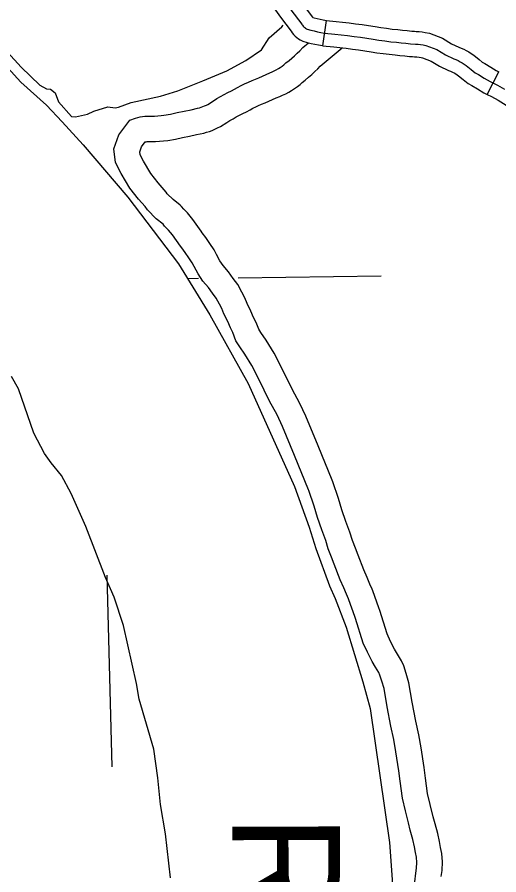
# Model space of a CAD drawing. Extents: x -19 to 366, y -4 to 359.
# Drawn here: x 163.091 to 163.628, y 177.343 to 178.3 of the extents above; entities that cross this region are included whole.
import ezdxf

# ---------------------------------------------------------------- set-up
doc = ezdxf.new("R2010")
doc.units = 0
for name, color, linetype in [('Level 4', 7, 'Continuous'), ('Level 45', 7, 'Continuous'), ('Level 46', 7, 'Continuous'), ('Level 5', 7, 'Continuous'), ('Level 60', 7, 'Continuous'), ('Level 9', 7, 'Continuous')]:
    doc.layers.add(name, color=color, linetype=linetype)

msp = doc.modelspace()

# ---------------------------------------------------------------- linework, layer by layer
at = {"layer": 'Level 4'}
msp.add_lwpolyline([(163.19087, 177.67724), (163.19649, 177.46338)], dxfattribs=at)
at = {"layer": 'Level 45'}
for p, q in [((163.43159, 178.26791), (163.43572, 178.29601)), ((163.615, 178.21359), (163.62791, 178.2389))]:
    msp.add_line(p, q, dxfattribs=at)
for points in [[(163.37726, 178.35735), (163.37847, 178.35551), (163.38022, 178.35304), (163.382, 178.35062), (163.38393, 178.34816), (163.39231, 178.33759), (163.40039, 178.32678), (163.40746, 178.31634), (163.42033, 178.29971), (163.42048, 178.29942), (163.42197, 178.29899), (163.4254, 178.2981), (163.42884, 178.29731), (163.4323, 178.29661), (163.43578, 178.296), (163.43573, 178.29601)], [(163.35355, 178.34171), (163.355, 178.3395), (163.35717, 178.33643), (163.35938, 178.33342), (163.36163, 178.33056), (163.36979, 178.32026), (163.37724, 178.3103), (163.38444, 178.29967), (163.39647, 178.28413), (163.39759, 178.28238), (163.39909, 178.28048), (163.40078, 178.27867), (163.40263, 178.27706), (163.40449, 178.27568), (163.40659, 178.27439), (163.40937, 178.27305), (163.41449, 178.27158), (163.41864, 178.27051), (163.42283, 178.26954), (163.42705, 178.26869), (163.43127, 178.26795), (163.43158, 178.26791)], [(163.39595, 178.308), (163.40834, 178.29199)], [(163.40834, 178.29199), (163.40854, 178.29161), (163.40916, 178.29065), (163.40988, 178.28974), (163.41066, 178.2889), (163.41153, 178.28814), (163.41245, 178.28746), (163.41342, 178.28687), (163.41445, 178.28637)], [(163.43572, 178.29601), (163.43928, 178.29549), (163.44279, 178.29507), (163.44655, 178.29472), (163.45378, 178.29401), (163.46103, 178.29321), (163.46829, 178.29234), (163.47553, 178.29138), (163.48275, 178.29035), (163.48995, 178.28924), (163.49643, 178.28818), (163.50272, 178.28727), (163.50901, 178.28649), (163.51552, 178.28581), (163.52074, 178.28521), (163.5258, 178.28469), (163.53086, 178.28423), (163.53401, 178.28398)], [(163.41445, 178.28637), (163.41823, 178.28529), (163.42202, 178.2843), (163.42584, 178.28342), (163.42967, 178.28265), (163.43353, 178.28198), (163.43741, 178.28141), (163.4413, 178.28094), (163.4452, 178.28058), (163.4523, 178.27988), (163.4594, 178.2791), (163.46651, 178.27824), (163.4736, 178.27731), (163.48066, 178.2763), (163.48773, 178.27521), (163.49427, 178.27414), (163.50083, 178.2732), (163.50739, 178.27238), (163.51397, 178.27169), (163.5192, 178.27109), (163.52443, 178.27055), (163.52965, 178.27008), (163.53488, 178.26966), (163.53784, 178.26946), (163.54076, 178.26914), (163.54369, 178.26871), (163.54662, 178.26818), (163.55874, 178.26348)], [(163.53401, 178.28398), (163.53592, 178.28383), (163.5391, 178.28361), (163.54256, 178.28323), (163.546, 178.28273), (163.5505, 178.28191), (163.56501, 178.27629), (163.57526, 178.27014), (163.5834, 178.26634), (163.58589, 178.26528), (163.58875, 178.26391), (163.59154, 178.26248), (163.59433, 178.2609), (163.59703, 178.25923), (163.60001, 178.25724), (163.60582, 178.25248), (163.60949, 178.24965), (163.61239, 178.24803), (163.61895, 178.24396), (163.62507, 178.24035), (163.62791, 178.2389)], [(163.43159, 178.26791), (163.43553, 178.26732), (163.43981, 178.26682), (163.44385, 178.26644), (163.45082, 178.26575), (163.45778, 178.26499), (163.46474, 178.26415), (163.47166, 178.26324), (163.47857, 178.26225), (163.4855, 178.26118), (163.49211, 178.2601), (163.49895, 178.25912), (163.50578, 178.25827), (163.51243, 178.25757), (163.51766, 178.25697), (163.52305, 178.25642), (163.52845, 178.25592), (163.53177, 178.25566)], [(163.55874, 178.26348), (163.56858, 178.25758), (163.57761, 178.25336), (163.58006, 178.25232), (163.58243, 178.25119), (163.58479, 178.24997), (163.5871, 178.24867), (163.58935, 178.24728), (163.59155, 178.24581)], [(163.53177, 178.25566), (163.53383, 178.2555), (163.53659, 178.25531), (163.53897, 178.25505), (163.54138, 178.25469), (163.54274, 178.25445), (163.55248, 178.25068), (163.5619, 178.24502), (163.57182, 178.24039), (163.57422, 178.23937), (163.57612, 178.23846), (163.57805, 178.23747), (163.57988, 178.23644), (163.58166, 178.23533), (163.58308, 178.23439), (163.58814, 178.23024), (163.59379, 178.22588), (163.59796, 178.22355), (163.60424, 178.21965), (163.61138, 178.21544), (163.615, 178.21359)], [(163.59155, 178.24581), (163.59698, 178.24136), (163.60164, 178.23777), (163.60518, 178.23579), (163.6116, 178.23181), (163.61822, 178.2279), (163.62642, 178.22371), (163.63433, 178.21921)], [(163.615, 178.21359), (163.61968, 178.21121), (163.6271, 178.20698), (163.639, 178.19971), (163.65271, 178.19085), (163.65888, 178.18661), (163.66522, 178.18195), (163.6724, 178.17617), (163.67996, 178.1709), (163.68734, 178.16547), (163.6889, 178.16429), (163.69031, 178.16311), (163.69172, 178.16187), (163.69302, 178.16061), (163.69358, 178.16002)]]:
    msp.add_lwpolyline(points, dxfattribs=at)
at = {"layer": 'Level 46'}
for points in [[(163.38238, 178.24234), (163.38425, 178.24358), (163.38632, 178.24506), (163.38832, 178.24665), (163.39069, 178.2487), (163.39412, 178.25148), (163.3972, 178.25408), (163.40019, 178.25674), (163.40314, 178.2595), (163.40602, 178.2623), (163.40942, 178.2658), (163.41584, 178.27119)], [(163.39684, 178.21789), (163.40032, 178.22014), (163.40344, 178.22239), (163.40644, 178.22477), (163.40892, 178.22691), (163.41223, 178.22959), (163.41581, 178.23262), (163.41933, 178.23575), (163.42274, 178.23893), (163.42612, 178.24222), (163.42879, 178.24496), (163.45325, 178.26551)], [(163.23367, 178.08841), (163.22645, 178.09665), (163.21659, 178.109), (163.207, 178.12537), (163.20076, 178.13769), (163.19888, 178.15275), (163.20447, 178.16845), (163.21658, 178.18495), (163.22307, 178.18709), (163.22565, 178.1878), (163.22823, 178.18837), (163.23082, 178.18882), (163.23346, 178.18913), (163.23609, 178.18932), (163.23873, 178.18937), (163.24066, 178.18932), (163.24417, 178.1894), (163.24785, 178.18959), (163.25153, 178.18988), (163.25474, 178.19022), (163.26186, 178.19165), (163.26957, 178.1932), (163.27721, 178.19479), (163.28486, 178.19644), (163.29221, 178.19806), (163.29418, 178.1986), (163.29617, 178.19923), (163.29814, 178.19995), (163.30007, 178.20074), (163.30198, 178.20162), (163.30347, 178.20239), (163.30975, 178.20644), (163.31373, 178.20885), (163.31771, 178.21116), (163.32172, 178.2134), (163.32581, 178.21556), (163.32993, 178.21764), (163.3334, 178.2193), (163.33658, 178.22118), (163.34057, 178.22335), (163.34462, 178.22539), (163.34876, 178.22729), (163.35295, 178.22904), (163.35666, 178.23044), (163.3604, 178.23206), (163.36441, 178.23381), (163.36844, 178.23559), (163.37259, 178.23743), (163.37537, 178.2386), (163.37767, 178.23969), (163.37992, 178.24089), (163.38238, 178.24234)], [(163.25714, 178.10442), (163.24832, 178.11479), (163.24007, 178.12512), (163.23195, 178.13899), (163.22834, 178.14612), (163.22791, 178.14957), (163.22984, 178.155), (163.23389, 178.16052), (163.23492, 178.16069), (163.23615, 178.16084), (163.2374, 178.16093), (163.23864, 178.16096), (163.2406, 178.1609), (163.24523, 178.16101), (163.24968, 178.16124), (163.25413, 178.16159), (163.25904, 178.1621), (163.26746, 178.16379), (163.27528, 178.16537), (163.28309, 178.167), (163.29092, 178.16868), (163.29901, 178.17047), (163.3022, 178.17134), (163.30532, 178.17233), (163.30841, 178.17345), (163.31144, 178.1747), (163.31445, 178.17609), (163.31771, 178.17778), (163.32481, 178.18235), (163.32823, 178.18442), (163.33175, 178.18646), (163.33528, 178.18843), (163.33885, 178.19032), (163.34247, 178.19214), (163.3468, 178.19422), (163.3506, 178.19647), (163.35374, 178.19818), (163.35692, 178.19978), (163.36016, 178.20126), (163.36346, 178.20264), (163.36734, 178.20411), (163.37174, 178.20601), (163.37582, 178.2078), (163.37993, 178.2096), (163.38386, 178.21135), (163.38697, 178.21266), (163.39042, 178.2143), (163.39381, 178.2161), (163.39684, 178.21789)], [(163.48734, 177.65968), (163.48668, 177.66143), (163.48415, 177.66731), (163.48106, 177.67444), (163.47729, 177.68294), (163.47097, 177.69959), (163.468, 177.70731), (163.46468, 177.71595), (163.46184, 177.72505), (163.45725, 177.73721), (163.45292, 177.74999), (163.44919, 177.76258), (163.44281, 177.78146), (163.44209, 177.78322), (163.42662, 177.8214), (163.41293, 177.85457), (163.40614, 177.86884), (163.39761, 177.88452), (163.38575, 177.90873), (163.37736, 177.92468), (163.3688, 177.93939), (163.36267, 177.9479), (163.3603, 177.95155), (163.35745, 177.95905), (163.35464, 177.96482), (163.35159, 177.97186), (163.34754, 177.9802), (163.34492, 177.98662), (163.34158, 177.99292), (163.33687, 178.00134), (163.33195, 178.00834), (163.32678, 178.01563), (163.32071, 178.02261), (163.31703, 178.02802), (163.31338, 178.03492), (163.31067, 178.04003), (163.30591, 178.04734), (163.30124, 178.05387), (163.2974, 178.05917), (163.29608, 178.06095), (163.28682, 178.07413), (163.28087, 178.08131), (163.27677, 178.0854), (163.27435, 178.0885), (163.27278, 178.08993), (163.26479, 178.09613), (163.25829, 178.10272), (163.25714, 178.10442)], [(163.46074, 177.6497), (163.46032, 177.65082), (163.45806, 177.65605), (163.45505, 177.66303), (163.451, 177.67212), (163.44442, 177.68946), (163.44149, 177.69712), (163.43783, 177.7066), (163.43496, 177.7158), (163.4305, 177.72764), (163.42584, 177.74139), (163.4221, 177.75399), (163.41618, 177.77152), (163.41578, 177.77251), (163.40032, 177.81065), (163.38696, 177.84304), (163.38082, 177.85594), (163.37236, 177.87148), (163.36042, 177.89587), (163.3525, 177.91091), (163.34493, 177.92391), (163.33921, 177.93186), (163.33482, 177.93863), (163.33135, 177.94775), (163.32882, 177.95295), (163.32576, 177.96001), (163.32159, 177.96861), (163.31916, 177.97456), (163.31662, 177.97934), (163.31278, 177.98621), (163.30874, 177.99196), (163.30442, 177.99805), (163.29818, 178.00524), (163.29266, 178.01333), (163.28827, 178.02162), (163.28617, 178.02559), (163.28244, 178.03131), (163.27817, 178.03728), (163.27449, 178.04237), (163.27306, 178.0443), (163.26422, 178.05688), (163.25985, 178.06215), (163.25545, 178.06654), (163.25372, 178.06877), (163.24588, 178.07484), (163.23626, 178.0846), (163.23367, 178.08841)], [(163.56371, 177.341), (163.56461, 177.34754), (163.56514, 177.35736), (163.56426, 177.36656), (163.56299, 177.37327), (163.56163, 177.37994), (163.55977, 177.38881), (163.55678, 177.39977), (163.55484, 177.40769), (163.5515, 177.4213), (163.54835, 177.43366), (163.54607, 177.45088), (163.54452, 177.46278), (163.54122, 177.48472), (163.5386, 177.49915), (163.53543, 177.51412), (163.53149, 177.53543), (163.52772, 177.55714), (163.52475, 177.56729), (163.5219, 177.57619), (163.51928, 177.58173), (163.5149, 177.58917), (163.51159, 177.59456), (163.50726, 177.60332), (163.50346, 177.61161), (163.49523, 177.6378), (163.49424, 177.64059), (163.48734, 177.65968)], [(163.53439, 177.33503), (163.53553, 177.34461), (163.5363, 177.35025), (163.53666, 177.35677), (163.5361, 177.36256), (163.53511, 177.3678), (163.53381, 177.37419), (163.53214, 177.38215), (163.52928, 177.39264), (163.52724, 177.40091), (163.52394, 177.41441), (163.5204, 177.42827), (163.51791, 177.44719), (163.51639, 177.45883), (163.5132, 177.48006), (163.51072, 177.49367), (163.50756, 177.5086), (163.50353, 177.53041), (163.5, 177.55071), (163.49758, 177.55898), (163.49542, 177.56573), (163.49415, 177.56842), (163.49055, 177.57452), (163.4867, 177.5808), (163.4816, 177.5911), (163.47689, 177.6014), (163.46828, 177.62881), (163.46745, 177.63114), (163.46074, 177.6497)]]:
    msp.add_lwpolyline(points, dxfattribs=at)
at = {"layer": 'Level 5'}
for points in [[(163.29322, 178.00808), (163.28105, 178.00792)], [(163.49668, 178.01084), (163.33725, 178.00868)]]:
    msp.add_lwpolyline(points, dxfattribs=at)
at = {"layer": 'Level 60'}
for points in [[(168.79024, 2.24423), (168.56072, 10.86154), (168.3304, 19.47898), (168.09927, 28.09654), (167.86734, 36.71424), (167.63461, 45.33207), (167.40109, 53.95003), (167.16676, 62.56812), (166.93164, 71.18634), (166.69573, 79.80469), (166.45902, 88.42317), (166.22151, 97.04178), (165.98322, 105.66053), (165.74413, 114.27941), (165.50426, 122.89842), (165.26359, 131.51756), (165.02214, 140.13684), (164.7799, 148.75625), (164.53687, 157.3758), (164.29307, 165.99547), (164.04847, 174.61528), (163.8031, 183.23523), (163.55694, 191.85531), (163.31001, 200.47553), (163.06229, 209.09588), (162.8138, 217.71636), (162.56453, 226.33698), (162.31449, 234.95774), (162.06367, 243.57863), (161.81208, 252.19966), (161.55972, 260.82082), (161.30659, 269.44212), (161.05269, 278.06356), (160.79802, 286.68514), (160.54258, 295.30685), (160.28638, 303.9287), (160.02941, 312.55068), (159.77168, 321.1728), (159.51318, 329.79507), (159.25393, 338.41747), (158.99391, 347.04)], [(0, 172.2839), (7.1335, 172.2883), (14.26699, 172.30153), (21.40046, 172.32356), (28.53389, 172.35442), (35.66729, 172.39408), (42.80062, 172.44256), (49.9339, 172.49986), (57.06709, 172.56597), (64.2002, 172.6409), (71.33321, 172.72464), (78.46611, 172.81719), (85.59889, 172.91856), (92.73155, 173.02874), (99.86406, 173.14774), (106.99641, 173.27555), (114.12861, 173.41217), (121.26063, 173.5576), (128.39246, 173.71185), (135.5241, 173.87492), (142.65553, 174.04679), (149.78674, 174.22748), (156.91773, 174.41697), (164.04847, 174.61528), (171.17897, 174.82241), (178.3092, 175.03834), (185.43916, 175.26308), (192.56884, 175.49664), (199.69822, 175.739), (206.8273, 175.99017), (213.95607, 176.25015), (221.0845, 176.51895), (228.2126, 176.79655), (235.34035, 177.08295), (242.46774, 177.37817), (249.59476, 177.68219), (256.7214, 177.99502), (263.84765, 178.31666), (270.97349, 178.6471), (278.09893, 178.98634), (285.22393, 179.33439), (292.3485, 179.69125), (299.47263, 180.05691), (306.59629, 180.43137), (313.71949, 180.81463), (320.84221, 181.2067), (327.96444, 181.60757), (335.08617, 182.01724), (342.20739, 182.4357)]]:
    msp.add_spline(points, degree=3, dxfattribs=at)
at = {"layer": 'Level 9'}
for points in [[(163.20412, 178.19922), (163.21806, 178.2046), (163.25091, 178.21164), (163.27033, 178.21768), (163.29819, 178.22862), (163.32473, 178.23973), (163.34594, 178.2515), (163.36336, 178.26339), (163.37185, 178.27663), (163.38605, 178.28884), (163.38772, 178.29086)], [(163.04773, 178.27912), (163.09505, 178.22723), (163.12373, 178.20137), (163.1411, 178.1829)], [(163.06829, 178.27342), (163.09552, 178.24393), (163.11652, 178.22401), (163.12398, 178.21978), (163.12816, 178.21929), (163.13335, 178.2154), (163.13712, 178.20541), (163.15181, 178.18879), (163.15617, 178.18849), (163.16957, 178.19158), (163.17672, 178.19493), (163.19199, 178.19957), (163.20016, 178.19858), (163.20412, 178.19922)], [(163.1411, 178.1829), (163.16485, 178.15734), (163.21456, 178.09885), (163.27099, 178.02435), (163.30569, 177.96768), (163.3487, 177.89085), (163.40013, 177.77604), (163.41663, 177.73081), (163.42405, 177.70703), (163.43917, 177.66518), (163.44547, 177.65126), (163.45778, 177.61903), (163.47644, 177.55809), (163.48434, 177.52844), (163.50623, 177.37894), (163.50949, 177.33252)], [(163.26204, 177.33962), (163.25647, 177.38866), (163.25098, 177.42138), (163.24801, 177.45093), (163.24329, 177.48291), (163.22699, 177.53878), (163.22422, 177.55618), (163.20966, 177.621), (163.19907, 177.65268), (163.1896, 177.67452), (163.16778, 177.73143), (163.15123, 177.76813), (163.14065, 177.78824), (163.12885, 177.80245), (163.12166, 177.81294), (163.10971, 177.83568), (163.09256, 177.88509), (163.08493, 177.89899)]]:
    msp.add_lwpolyline(points, dxfattribs=at)

# ---------------------------------------------------------------- texts
msp.add_text('RIVER', height=0.12, rotation=270.19463, dxfattribs=at).set_placement((163.3307, 177.40961))

doc.saveas('drawing.dxf')
